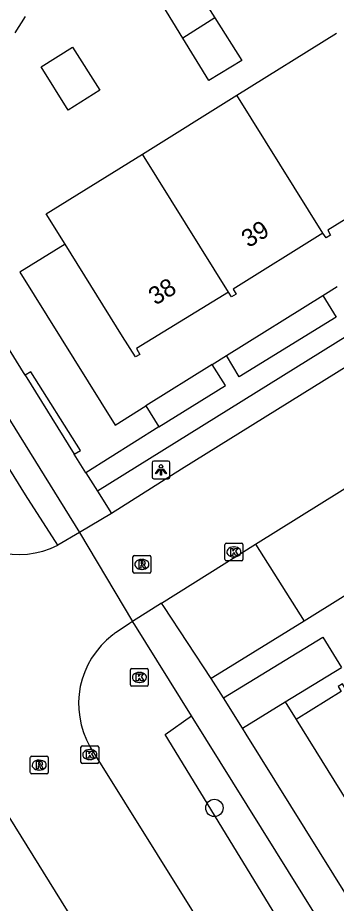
# Model space of a CAD drawing. Extents: x 159280 to 160375, y 384531 to 385872.
# Drawn here: x 159419.51 to 159437.48, y 385429.84 to 385479.83 of the extents above; entities that cross this region are included whole.
import ezdxf

# ---------------------------------------------------------------- set-up
doc = ezdxf.new("R2010")
doc.units = 0
for name, color, linetype in [('IMGEO_Boom', 7, 'Continuous'), ('IMGEO_Erf', 7, 'Continuous'), ('IMGEO_Groenvoorziening', 7, 'Continuous'), ('IMGEO_Haag', 7, 'Continuous'), ('IMGEO_Kolk', 7, 'Continuous'), ('IMGEO_Lichtpunt', 7, 'Continuous'), ('IMGEO_Pand', 7, 'Continuous'), ('IMGEO_Pand_nummerreeks', 7, 'Continuous'), ('IMGEO_Parkeervlak_open', 7, 'Continuous'), ('IMGEO_Rijbaan_lokaal_open', 7, 'Continuous'), ('IMGEO_Rioolput', 7, 'Continuous'), ('IMGEO_Voetgangersgebied_open', 7, 'Continuous'), ('IMGEO_Voetpad_open', 7, 'Continuous')]:
    doc.layers.add(name, color=color, linetype=linetype)

msp = doc.modelspace()

# ---------------------------------------------------------------- linework, layer by layer
at = {"layer": 'IMGEO_Boom'}
msp.add_circle((159430.607, 385435.222), 0.489, dxfattribs=at)
at = {"layer": 'IMGEO_Erf'}
for points in [[(159422.18, 385467.056), (159419.634, 385465.47), (159425.015, 385456.834), (159426.743, 385457.915)], [(159434.593, 385441.2), (159435.211, 385440.208)]]:
    msp.add_lwpolyline(points, dxfattribs=at)
at = {"layer": 'IMGEO_Groenvoorziening'}
for points in [[(159421.772, 385450.057), (159419.947, 385452.903), (159416.631, 385458.221), (159410.299, 385468.29)], [(159431.289, 385460.765), (159436.721, 385464.146)], [(159430.476, 385460.25), (159426.743, 385457.915)], [(159426.743, 385457.915), (159427.474, 385456.726)], [(159434.593, 385441.2), (159437.772, 385443.145)], [(159432.186, 385439.727), (159434.593, 385441.2)], [(159444.546, 385412.006), (159427.827, 385439.37), (159429.31, 385440.411)]]:
    msp.add_lwpolyline(points, dxfattribs=at)
at = {"layer": 'IMGEO_Haag'}
msp.add_lwpolyline([(159422.698, 385455.191), (159423.053, 385455.403), (159420.254, 385459.844), (159419.931, 385459.647)], dxfattribs=at)
at = {"layer": 'IMGEO_Kolk'}
for p, q in [((159431.205, 385449.247), (159431.205, 385450.099)), ((159431.28, 385450.173), (159432.132, 385450.173)), ((159431.693, 385449.953), (159431.718, 385449.953)), ((159432.206, 385450.099), (159432.206, 385449.247)), ((159431.716, 385449.393), (159431.691, 385449.393)), ((159432.132, 385449.173), (159431.28, 385449.173)), ((159425.878, 385442.162), (159425.878, 385443.014)), ((159425.953, 385443.088), (159426.805, 385443.088)), ((159426.879, 385443.014), (159426.879, 385442.162)), ((159426.366, 385442.868), (159426.391, 385442.868)), ((159426.805, 385442.088), (159425.953, 385442.088)), ((159426.389, 385442.308), (159426.364, 385442.308)), ((159423.079, 385437.804), (159423.079, 385438.656)), ((159423.154, 385438.73), (159424.006, 385438.73)), ((159423.567, 385438.51), (159423.592, 385438.51)), ((159424.08, 385438.656), (159424.08, 385437.804)), ((159423.59, 385437.95), (159423.565, 385437.95)), ((159424.006, 385437.73), (159423.154, 385437.73))]:
    msp.add_line(p, q, dxfattribs=at)
for points in [[(159431.205, 385449.247), (159431.205, 385450.099)], [(159431.28, 385450.173), (159432.132, 385450.173)], [(159432.206, 385450.099), (159432.206, 385449.247)], [(159431.526, 385449.873), (159431.649, 385449.873), (159431.649, 385449.722), (159431.779, 385449.873), (159431.943, 385449.873), (159431.797, 385449.722), (159431.95, 385449.473), (159431.798, 385449.473), (159431.713, 385449.637), (159431.649, 385449.57), (159431.649, 385449.473), (159431.526, 385449.473), (159431.526, 385449.873)], [(159432.132, 385449.173), (159431.28, 385449.173)], [(159425.878, 385442.162), (159425.878, 385443.014)], [(159425.953, 385443.088), (159426.805, 385443.088)], [(159426.879, 385443.014), (159426.879, 385442.162)], [(159426.199, 385442.788), (159426.322, 385442.788), (159426.322, 385442.637), (159426.452, 385442.788), (159426.616, 385442.788), (159426.47, 385442.637), (159426.623, 385442.388), (159426.471, 385442.388), (159426.386, 385442.552), (159426.322, 385442.485), (159426.322, 385442.388), (159426.199, 385442.388), (159426.199, 385442.788)], [(159426.805, 385442.088), (159425.953, 385442.088)], [(159423.079, 385437.804), (159423.079, 385438.656)], [(159423.154, 385438.73), (159424.006, 385438.73)], [(159423.4, 385438.43), (159423.523, 385438.43), (159423.523, 385438.279), (159423.653, 385438.43), (159423.817, 385438.43), (159423.671, 385438.279), (159423.824, 385438.03), (159423.672, 385438.03), (159423.587, 385438.194), (159423.523, 385438.127), (159423.523, 385438.03), (159423.4, 385438.03), (159423.4, 385438.43)], [(159424.08, 385438.656), (159424.08, 385437.804)], [(159424.006, 385437.73), (159423.154, 385437.73)]]:
    msp.add_lwpolyline(points, dxfattribs=at)
for centre, start, end in [((159431.282, 385450.097), 91.552, 178.448), ((159431.282, 385450.097), 91.552, 178.448), ((159432.13, 385450.097), 1.552, 88.448), ((159432.13, 385450.097), 1.552, 88.448), ((159431.282, 385449.249), 181.552, 268.448), ((159431.282, 385449.249), 181.552, 268.448), ((159432.13, 385449.249), 271.552, 358.448), ((159432.13, 385449.249), 271.552, 358.448), ((159425.955, 385443.012), 91.552, 178.448), ((159425.955, 385443.012), 91.552, 178.448), ((159426.803, 385443.012), 1.552, 88.448), ((159426.803, 385443.012), 1.552, 88.448), ((159425.955, 385442.164), 181.552, 268.448), ((159425.955, 385442.164), 181.552, 268.448), ((159426.803, 385442.164), 271.552, 358.448), ((159426.803, 385442.164), 271.552, 358.448), ((159423.156, 385438.654), 91.552, 178.448), ((159423.156, 385438.654), 91.552, 178.448), ((159424.004, 385438.654), 1.552, 88.448), ((159424.004, 385438.654), 1.552, 88.448), ((159423.156, 385437.806), 181.552, 268.448), ((159423.156, 385437.806), 181.552, 268.448), ((159424.004, 385437.806), 271.552, 358.448), ((159424.004, 385437.806), 271.552, 358.448)]:
    msp.add_arc(centre, 0.0765, start, end, dxfattribs=at)
for centre, major_axis, ratio, start_param, end_param in [((159431.692, 385449.673), (-0.387, 0.002), 0.722429, 4.712389, 7.853982), ((159431.717, 385449.673), (-0.39, 0.002), 0.717154, 1.570796, 4.712389), ((159426.365, 385442.588), (-0.387, 0.002), 0.722429, 4.712389, 7.853982), ((159426.39, 385442.588), (-0.39, 0.002), 0.717154, 1.570796, 4.712389), ((159423.566, 385438.23), (-0.387, 0.002), 0.722429, 4.712389, 7.853982), ((159423.591, 385438.23), (-0.39, 0.002), 0.717154, 1.570796, 4.712389)]:
    msp.add_ellipse(centre, major_axis=major_axis, ratio=ratio, start_param=start_param, end_param=end_param, dxfattribs=at)
at = {"layer": 'IMGEO_Lichtpunt'}
for p, q in [((159427.097, 385454.703), (159427.097, 385453.896)), ((159427.097, 385454.703), (159427.097, 385453.896)), ((159427.999, 385454.798), (159427.191, 385454.798)), ((159427.999, 385454.798), (159427.191, 385454.798)), ((159428.093, 385453.896), (159428.093, 385454.703)), ((159428.093, 385453.896), (159428.093, 385454.703)), ((159427.191, 385453.802), (159427.999, 385453.802)), ((159427.191, 385453.802), (159427.999, 385453.802))]:
    msp.add_line(p, q, dxfattribs=at)
for points in [[(159427.471, 385454.367), (159427.51, 385454.339), (159427.322, 385454.077), (159427.284, 385454.104), (159427.471, 385454.367)], [(159427.573, 385454.319), (159427.62, 385454.319), (159427.62, 385453.997), (159427.573, 385453.997), (159427.573, 385454.319)], [(159427.683, 385454.339), (159427.721, 385454.366), (159427.908, 385454.104), (159427.869, 385454.076), (159427.683, 385454.339)]]:
    msp.add_lwpolyline(points, dxfattribs=at)
msp.add_circle((159427.596, 385454.501), 0.0994, dxfattribs=at)
for centre, start, end in [((159427.191, 385454.703), 90, 180), ((159427.191, 385454.703), 90, 180), ((159427.999, 385454.703), 0, 90), ((159427.999, 385454.703), 0, 90), ((159427.191, 385453.896), 180, 270), ((159427.191, 385453.896), 180, 270), ((159427.999, 385453.896), 270, 0), ((159427.999, 385453.896), 270, 360)]:
    msp.add_arc(centre, 0.0946, start, end, dxfattribs=at)
at = {"layer": 'IMGEO_Pand'}
for points in [[(159428.832, 385478.681), (159427.334, 385481.115), (159429.121, 385482.215), (159430.635, 385479.821)], [(159430.635, 385479.821), (159432.148, 385477.426), (159430.301, 385476.295), (159428.832, 385478.681)], [(159430.635, 385479.821), (159428.832, 385478.681)], [(159431.873, 385475.455), (159437.49, 385478.957)], [(159424.137, 385475.734), (159422.363, 385474.608), (159420.827, 385477.059), (159422.6, 385478.162), (159424.137, 385475.734)], [(159426.545, 385472.134), (159431.873, 385475.455)], [(159436.73, 385467.663), (159431.873, 385475.455)], [(159422.18, 385467.056), (159421.123, 385468.754), (159426.545, 385472.134)], [(159431.405, 385464.337), (159426.545, 385472.134)], [(159442.35, 385471.16), (159442.505, 385470.895), (159442.26, 385470.742), (159442.075, 385470.99), (159437.003, 385467.83), (159437.166, 385467.56), (159436.919, 385467.4), (159436.73, 385467.663)], [(159436.73, 385467.663), (159431.66, 385464.502), (159431.833, 385464.229), (159431.578, 385464.07), (159431.405, 385464.337)], [(159431.405, 385464.337), (159426.211, 385461.151), (159426.399, 385460.826), (159426.153, 385460.681), (159425.43, 385461.841), (159422.18, 385467.056)], [(159439.836, 385443.096), (159437.997, 385441.948), (159437.83, 385442.229), (159437.591, 385442.08), (159437.761, 385441.797), (159435.211, 385440.208)], [(159435.211, 385440.208), (159438.457, 385434.995), (159440.676, 385431.399), (159445.321, 385434.292)]]:
    msp.add_lwpolyline(points, dxfattribs=at)
at = {"layer": 'IMGEO_Parkeervlak_open'}
msp.add_lwpolyline([(159432.923, 385450.112), (159435.664, 385445.769)], dxfattribs=at)
at = {"layer": 'IMGEO_Rijbaan_lokaal_open'}
for points in [[(159438.889, 385460.655), (159428.745, 385454.337), (159424.794, 385451.851)], [(159432.923, 385450.112), (159446.445, 385458.541)], [(159436.318, 385406.853), (159425.611, 385424.096), (159406.852, 385454.306)], [(159424.794, 385451.851), (159422.987, 385450.761)], [(159422.987, 385450.761), (159421.772, 385450.057)], [(159422.987, 385450.761), (159425.983, 385445.744)], [(159427.621, 385446.775), (159432.923, 385450.112)], [(159427.621, 385446.775), (159425.983, 385445.744)], [(159425.983, 385445.744), (159425.81, 385445.634), (159425.074, 385445.132)], [(159423.605, 385438.656), (159433.086, 385423.419)]]:
    msp.add_lwpolyline(points, dxfattribs=at)
for centre, radius, start, end in [((159419.577, 385454.37), 4.839, 213.4867, 296.97), ((159427.827, 385441.103), 4.88, 127.1532, 210.0914), ((159427.975, 385440.907), 5.125, 124.4787, 127.1534)]:
    msp.add_arc(centre, radius, start, end, dxfattribs=at)
at = {"layer": 'IMGEO_Rioolput'}
for p, q in [((159426.014, 385448.542), (159426.014, 385449.394)), ((159426.089, 385449.468), (159426.941, 385449.468)), ((159427.015, 385449.394), (159427.015, 385448.542)), ((159426.502, 385449.248), (159426.527, 385449.248)), ((159426.941, 385448.468), (159426.089, 385448.468)), ((159426.525, 385448.688), (159426.5, 385448.688)), ((159420.222, 385437.211), (159420.222, 385438.063)), ((159420.297, 385438.137), (159421.149, 385438.137)), ((159420.71, 385437.917), (159420.735, 385437.917)), ((159421.223, 385438.063), (159421.223, 385437.211)), ((159421.149, 385437.137), (159420.297, 385437.137)), ((159420.733, 385437.357), (159420.708, 385437.357))]:
    msp.add_line(p, q, dxfattribs=at)
for points in [[(159426.014, 385448.542), (159426.014, 385449.394)], [(159426.089, 385449.468), (159426.941, 385449.468)], [(159427.015, 385449.394), (159427.015, 385448.542)], [(159426.603, 385449.166), (159426.351, 385449.168), (159426.351, 385448.768)], [(159426.351, 385448.768), (159426.475, 385448.768), (159426.475, 385448.93), (159426.486, 385448.93)], [(159426.529, 385449.087), (159426.475, 385449.087), (159426.475, 385449.006)], [(159426.475, 385449.006), (159426.527, 385449.006)], [(159426.533, 385448.901), (159426.604, 385448.768), (159426.744, 385448.768), (159426.679, 385448.894)], [(159426.941, 385448.468), (159426.089, 385448.468)], [(159420.222, 385437.211), (159420.222, 385438.063)], [(159420.297, 385438.137), (159421.149, 385438.137)], [(159421.223, 385438.063), (159421.223, 385437.211)], [(159420.811, 385437.835), (159420.559, 385437.837), (159420.559, 385437.437)], [(159420.559, 385437.437), (159420.683, 385437.437), (159420.683, 385437.599), (159420.694, 385437.599)], [(159420.737, 385437.756), (159420.683, 385437.756), (159420.683, 385437.675)], [(159420.683, 385437.675), (159420.735, 385437.675)], [(159420.741, 385437.57), (159420.812, 385437.437), (159420.952, 385437.437), (159420.887, 385437.563)], [(159421.149, 385437.137), (159420.297, 385437.137)]]:
    msp.add_lwpolyline(points, dxfattribs=at)
for centre, radius, start, end in [((159426.091, 385449.392), 0.0765, 91.552, 178.448), ((159426.091, 385449.392), 0.0765, 91.552, 178.448), ((159426.939, 385449.392), 0.0765, 1.552, 88.448), ((159426.939, 385449.392), 0.0765, 1.552, 88.448), ((159426.485, 385448.877), 0.0533, 26.0293, 88.6989), ((159426.511, 385449.195), 0.19, 274.7715, 282.9687), ((159426.535, 385448.991), 0.0964, 77.0061, 93.1865), ((159426.549, 385449.048), 0.0378, 276.6634, 79.6772), ((159426.602, 385449.056), 0.109, 350.3612, 89.416), ((159426.6, 385449.056), 0.112, 277.5842, 350.9817), ((159426.584, 385448.841), 0.108, 29.5134, 73.7905), ((159426.091, 385448.544), 0.0765, 181.552, 268.448), ((159426.091, 385448.544), 0.0765, 181.552, 268.448), ((159426.939, 385448.544), 0.0765, 271.552, 358.448), ((159426.939, 385448.544), 0.0765, 271.552, 358.448), ((159420.299, 385438.061), 0.0765, 91.552, 178.448), ((159420.299, 385438.061), 0.0765, 91.552, 178.448), ((159421.147, 385438.061), 0.0765, 1.552, 88.448), ((159421.147, 385438.061), 0.0765, 1.552, 88.448), ((159420.693, 385437.546), 0.0533, 26.0293, 88.6989), ((159420.719, 385437.864), 0.19, 274.7715, 282.9687), ((159420.743, 385437.66), 0.0964, 77.0061, 93.1865), ((159420.757, 385437.717), 0.0378, 276.6634, 79.6772), ((159420.81, 385437.725), 0.109, 350.3612, 89.416), ((159420.808, 385437.725), 0.112, 277.5842, 350.9817), ((159420.792, 385437.51), 0.108, 29.5134, 73.7905), ((159420.299, 385437.213), 0.0765, 181.552, 268.448), ((159420.299, 385437.213), 0.0765, 181.552, 268.448), ((159421.147, 385437.213), 0.0765, 271.552, 358.448), ((159421.147, 385437.213), 0.0765, 271.552, 358.448)]:
    msp.add_arc(centre, radius, start, end, dxfattribs=at)
for centre, major_axis, ratio, start_param, end_param in [((159426.501, 385448.968), (-0.387, 0.002), 0.722429, 4.712389, 7.853982), ((159426.526, 385448.968), (-0.39, 0.002), 0.717154, 1.570796, 4.712389), ((159420.709, 385437.637), (-0.387, 0.002), 0.722429, 4.712389, 7.853982), ((159420.734, 385437.637), (-0.39, 0.002), 0.717154, 1.570796, 4.712389)]:
    msp.add_ellipse(centre, major_axis=major_axis, ratio=ratio, start_param=start_param, end_param=end_param, dxfattribs=at)
at = {"layer": 'IMGEO_Voetgangersgebied_open'}
for points in [[(159430.43, 385442.533), (159427.756, 385446.597), (159427.621, 385446.775)], [(159429.31, 385440.411), (159426.111, 385445.547), (159425.983, 385445.744)], [(159432.186, 385439.727), (159431.117, 385441.443)], [(159457.667, 385394.881), (159429.31, 385440.411)], [(159459.434, 385395.969), (159446.687, 385416.44), (159445.622, 385418.149), (159432.397, 385439.388), (159432.186, 385439.727)]]:
    msp.add_lwpolyline(points, dxfattribs=at)
at = {"layer": 'IMGEO_Voetpad_open'}
for points in [[(159419.934, 385479.91), (159419.349, 385478.986)], [(159411.21, 385469.785), (159422.987, 385450.761)], [(159419.931, 385459.647), (159413.622, 385469.807)], [(159436.721, 385464.146), (159437.538, 385464.659)], [(159436.721, 385464.146), (159437.476, 385462.932), (159432.012, 385459.557), (159431.289, 385460.765)], [(159438.889, 385460.655), (159438.141, 385461.886), (159424.01, 385453.094)], [(159430.476, 385460.25), (159431.289, 385460.765)], [(159427.474, 385456.726), (159431.227, 385459.072), (159430.476, 385460.25)], [(159419.931, 385459.647), (159422.698, 385455.191)], [(159427.474, 385456.726), (159423.347, 385454.146)], [(159423.347, 385454.146), (159422.698, 385455.191)], [(159423.347, 385454.146), (159424.01, 385453.094)], [(159449.169, 385454.187), (159435.664, 385445.769)], [(159424.01, 385453.094), (159424.794, 385451.851)], [(159435.664, 385445.769), (159431.005, 385442.891), (159430.43, 385442.533)], [(159431.117, 385441.443), (159436.716, 385444.867), (159437.772, 385443.145)], [(159431.117, 385441.443), (159430.43, 385442.533)]]:
    msp.add_lwpolyline(points, dxfattribs=at)

# ---------------------------------------------------------------- texts
at = {"layer": 'IMGEO_Pand_nummerreeks'}
for s, rotation, p in [('39', 31.9424, (159432.534, 385466.815)), ('38', 31.5241, (159427.284, 385463.569))]:
    msp.add_text(s, height=1, rotation=rotation, dxfattribs=at).set_placement(p)

doc.saveas('drawing.dxf')
